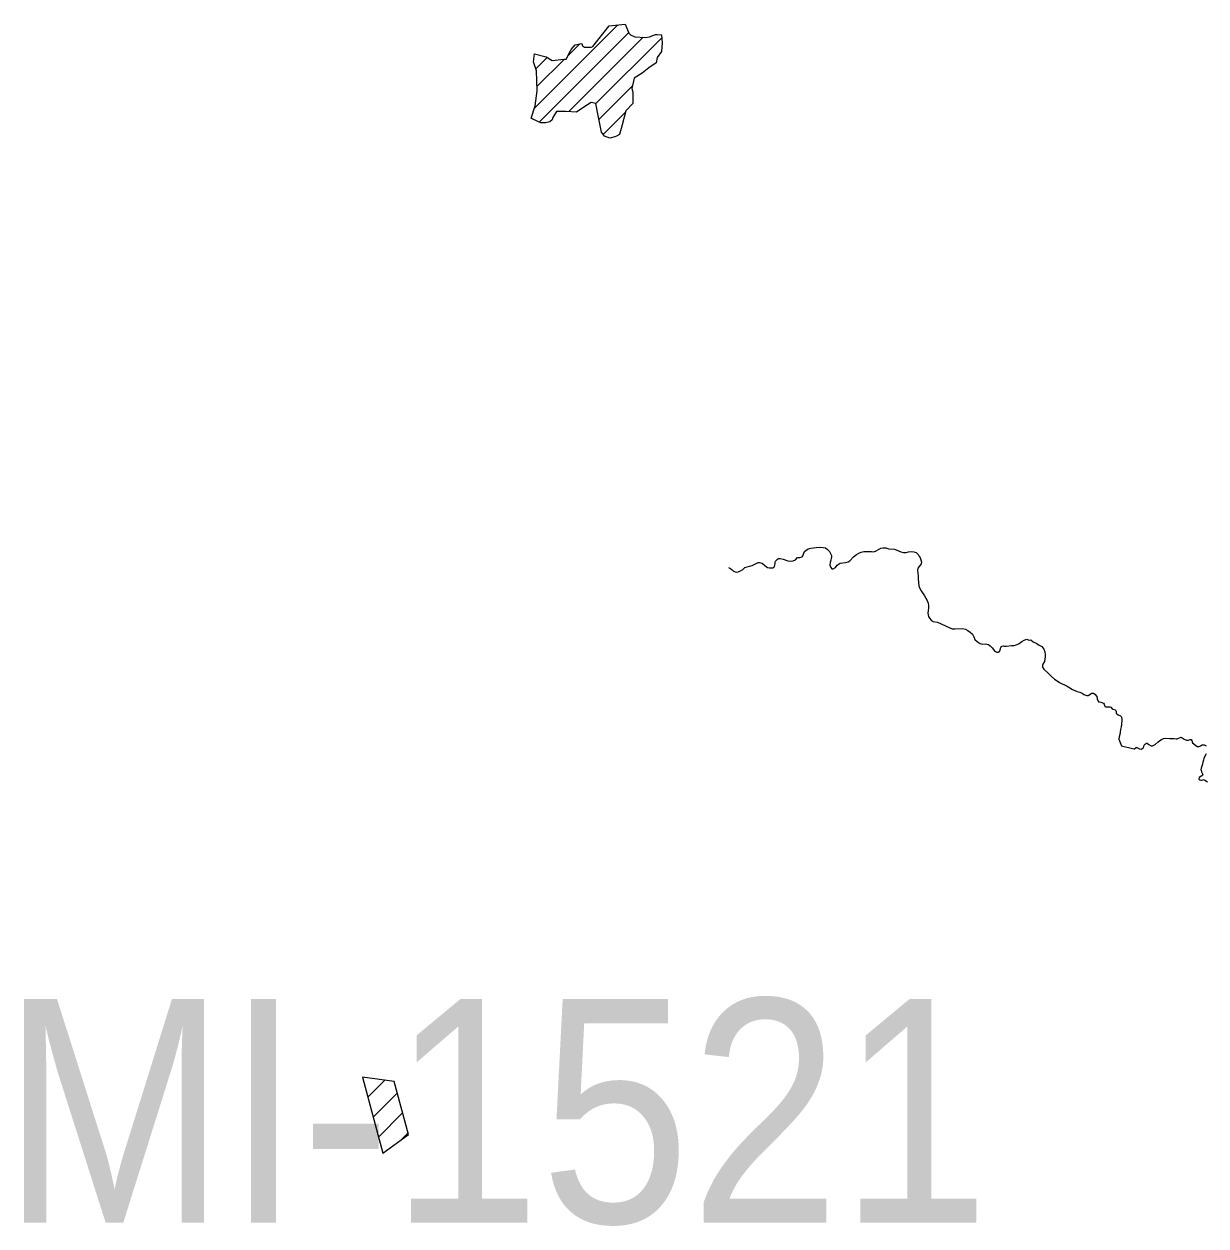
# Model space of a CAD drawing. Extents: x 553962 to 842807, y 8883888 to 9032388.
# Drawn here: x 590271 to 592913, y 8915805 to 8918492 of the extents above; entities that cross this region are included whole.
import ezdxf

# ---------------------------------------------------------------- set-up
doc = ezdxf.new("R2010")
doc.units = 0
doc.header["$LTSCALE"] = 20
doc.layers.add('6', color=7, linetype='Continuous', lineweight=13)

msp = doc.modelspace()

# ---------------------------------------------------------------- linework, layer by layer
at = {"layer": '6'}
for p, q in [((591411.89, 8918304.7), (591597.74, 8918490.55)), ((591422.4, 8918272.78), (591622.21, 8918472.59)), ((591486.82, 8918422.06), (591512.88, 8918448.11)), ((591488.74, 8918296.69), (591654.89, 8918462.85)), ((591549.15, 8918314.67), (591696.14, 8918461.67)), ((591414.73, 8918392.39), (591440.16, 8918417.82)), ((591417.27, 8918352.51), (591478.52, 8918413.75)), ((591680.63, 8918403.73), (591683.71, 8918406.81)), ((591555.76, 8918278.86), (591630.31, 8918353.41)), ((591565.05, 8918245.73), (591614.87, 8918295.54)), ((591027.13, 8916137.58), (591027.51, 8916137.96)), ((591039.09, 8916092.97), (591077.29, 8916131.17)), ((591051.06, 8916048.37), (591105.05, 8916102.36)), ((591063.03, 8916003.77), (591117.06, 8916057.8)), ((591113.7, 8915997.87), (591129.07, 8916013.24))]:
    msp.add_line(p, q, dxfattribs=at)
for points in [[(591659.03, 8918462.6), (591668.52, 8918463.96), (591682.09, 8918469.39), (591686.16, 8918469.39), (591695.65, 8918468.03), (591697.01, 8918450.39), (591695.65, 8918431.39), (591686.16, 8918417.82), (591683.44, 8918405.61), (591667.16, 8918394.75), (591652.24, 8918382.54), (591634.61, 8918371.68), (591629.18, 8918348.61), (591631.89, 8918340.47), (591631.89, 8918314.69), (591615.62, 8918298.4), (591607.48, 8918267.19), (591602.05, 8918245.48), (591595.27, 8918241.41), (591591.2, 8918240.05), (591580.34, 8918237.34), (591568.13, 8918241.41), (591561.35, 8918250.91), (591553.21, 8918291.62), (591549.14, 8918314.69), (591538.29, 8918317.4), (591522.01, 8918306.55), (591505.73, 8918295.69), (591482.67, 8918297.05), (591460.97, 8918297.05), (591452.83, 8918283.48), (591451.47, 8918278.05), (591446.04, 8918273.98), (591436.55, 8918271.26), (591425.7, 8918271.26), (591408.06, 8918279.41), (591403.99, 8918282.12), (591413.49, 8918309.26), (591417.56, 8918343.19), (591416.2, 8918387.97), (591409.42, 8918408.32), (591412.13, 8918425.96), (591437.9, 8918419.18), (591451.47, 8918411.04), (591477.24, 8918413.75), (591482.67, 8918413.75), (591493.52, 8918435.46), (591503.02, 8918446.32), (591517.94, 8918449.03), (591519.3, 8918443.6), (591523.37, 8918440.89), (591527.44, 8918440.89), (591531.51, 8918440.89), (591538.29, 8918440.89), (591542.36, 8918442.25), (591578.99, 8918488.39), (591614.26, 8918492.46), (591618.33, 8918482.96), (591622.4, 8918472.1), (591626.47, 8918468.03), (591635.96, 8918463.96)], [(591027.01, 8916138.03), (591072.65, 8915967.92), (591130.01, 8916009.77), (591098.04, 8916128.33)]]:
    msp.add_lwpolyline(points, close=True, dxfattribs=at)
for points in [[(591845.56, 8917277.68), (591849.75, 8917275.11), (591853.61, 8917272.53), (591856.82, 8917269), (591862.94, 8917267.07), (591867.44, 8917268.03), (591871.95, 8917269.96), (591877.21, 8917272.58), (591881.68, 8917277.1), (591886.9, 8917279.13), (591892.62, 8917280.09), (591898.03, 8917281.94), (591911.47, 8917288.41), (591912.37, 8917288.62), (591915.06, 8917288.56), (591920.43, 8917287.07), (591926.3, 8917282.53), (591930.31, 8917278.61), (591932.74, 8917277.37), (591936.8, 8917276.82), (591941.42, 8917276.65), (591944.63, 8917276.9), (591947.05, 8917278.09), (591948.05, 8917279.68), (591949.71, 8917285.46), (591949.8, 8917289.93), (591950.33, 8917291.2), (591955.01, 8917295.97), (591957.23, 8917297.25), (591960.71, 8917297.37), (591967.79, 8917295.78), (591977.76, 8917292.22), (591984.67, 8917291.86), (591990.22, 8917292.52), (591994.92, 8917294.87), (591999.69, 8917299.45), (592005.21, 8917299.79), (592009.86, 8917301.11), (592011.7, 8917303.79), (592015.75, 8917313.01), (592018.65, 8917315.69), (592023.73, 8917319.01), (592029.62, 8917320.3), (592041.36, 8917322.06), (592052.05, 8917322.64), (592057.44, 8917322.21), (592062.22, 8917321.02), (592066.43, 8917317.72), (592070.9, 8917313.01), (592074.33, 8917307.47), (592075.42, 8917304.42), (592075.38, 8917301.52), (592073.84, 8917290.66), (592072.65, 8917288.24), (592072.08, 8917282.88), (592073.96, 8917277.67), (592076.82, 8917274.67), (592078.65, 8917274.33), (592079.63, 8917274.64), (592084.46, 8917277.64), (592088.24, 8917282.71), (592095.39, 8917287), (592106.67, 8917288.22), (592112.74, 8917290.02), (592116.63, 8917292.62), (592124.82, 8917301.57), (592131.51, 8917306.59), (592136.99, 8917309.74), (592142.37, 8917311.81), (592147.77, 8917312.8), (592152.97, 8917313.41), (592159.08, 8917313.03), (592164.89, 8917313.01), (592170.45, 8917312.25), (592175.54, 8917314.62), (592185.94, 8917320.41), (592190.53, 8917321.41), (592197.25, 8917321.56), (592203.6, 8917319.45), (592216.36, 8917318.58), (592225.53, 8917314.39), (592230.66, 8917312.4), (592236.65, 8917310.94), (592242.38, 8917311.13), (592248.12, 8917312.41), (592254.11, 8917313.42), (592259.92, 8917312.78), (592265.14, 8917310.8), (592269.71, 8917306.45), (592271.17, 8917303.7), (592272.31, 8917302.92), (592275.74, 8917294.61), (592276.58, 8917289.23), (592275.93, 8917285.46), (592271.39, 8917279.98), (592269.1, 8917275.67), (592268.35, 8917270.41), (592269.33, 8917258.83), (592269.37, 8917252.48), (592269.92, 8917242.9), (592271, 8917236.77)], [(592271, 8917236.77), (592271, 8917236.77), (592273.09, 8917230.68), (592276.21, 8917225.27), (592283.77, 8917213.98), (592289.3, 8917203.35), (592291.47, 8917197.79), (592292.68, 8917191.51), (592292.65, 8917186.14), (592291.43, 8917175.18), (592292.24, 8917167.55), (592294.62, 8917164.05), (592298.38, 8917159.73), (592302.71, 8917156.98), (592312.94, 8917154.91), (592340.26, 8917142.51), (592345.82, 8917140.58), (592351.54, 8917140.31), (592368.92, 8917141.33), (592375.24, 8917139.34), (592380.65, 8917136.43), (592385.89, 8917133.01), (592391.06, 8917128.15), (592394.26, 8917122.25), (592396.12, 8917116.57), (592401.11, 8917111.71), (592408.06, 8917107.79), (592413.99, 8917106.31), (592419.36, 8917106.84), (592426.82, 8917105.22), (592427.42, 8917104.16), (592430.73, 8917101.94), (592434.98, 8917097.54), (592440.28, 8917090.99), (592442.33, 8917089.38), (592445.51, 8917088.11), (592448.14, 8917088.08), (592450.29, 8917088.51), (592453.1, 8917091.5), (592453.52, 8917097.14), (592454.4, 8917098.69), (592456.8, 8917101.55), (592459.2, 8917102.14), (592461.51, 8917101.74), (592466.7, 8917101.37), (592477.88, 8917102.79), (592484.07, 8917103.06), (592490.58, 8917104.95), (592495.59, 8917107.77), (592501.11, 8917111.89), (592506.73, 8917114.81), (592512.68, 8917117.41), (592516.67, 8917115.09), (592521.26, 8917115.59), (592526.32, 8917111.3), (592534.6, 8917107.51), (592540.11, 8917103.72), (592545.79, 8917100.97), (592550.36, 8917094.69), (592552.55, 8917088.96), (592553.39, 8917082.95), (592553.37, 8917078.01), (592552.74, 8917072.44), (592551.62, 8917066.89), (592548.15, 8917061.47), (592547.3, 8917059.62), (592547.35, 8917054.69), (592550.35, 8917050.44), (592561.64, 8917039.78), (592567, 8917034.27), (592574.49, 8917027.9), (592580.58, 8917023.65), (592585.8, 8917020.62), (592602.83, 8917011.85), (592614.31, 8917004.63), (592619.54, 8917002.03), (592624.74, 8917000.02), (592631.24, 8916998.53), (592636.19, 8916996.2), (592639.51, 8916993.16), (592646.75, 8916991.24), (592649.22, 8916991.12), (592657.91, 8916996.12), (592660.98, 8916996.42), (592661.73, 8916996.25), (592664.17, 8916994.38), (592669.2, 8916988.61), (592669.88, 8916983.4), (592672.95, 8916976.83), (592677.75, 8916976.09), (592684.08, 8916973.91), (592685.2, 8916971.84), (592686.43, 8916967.02), (592687.06, 8916966.49), (592688.83, 8916965.88), (592697.68, 8916966.04), (592700.27, 8916965.4), (592702.84, 8916961.47), (592705.02, 8916960.54), (592709.91, 8916959.07), (592711.13, 8916957.47)], [(592711.13, 8916957.47), (592712.28, 8916955.19), (592712.28, 8916955.19), (592712.45, 8916952.04), (592712.88, 8916951.27), (592716.49, 8916947.72), (592721.46, 8916945.96), (592723.32, 8916943.91), (592723.81, 8916942.99), (592724.59, 8916937.59), (592723.95, 8916926.29), (592723.11, 8916920.9), (592721.62, 8916915.15), (592720.53, 8916904.2), (592718.86, 8916898.63), (592717.86, 8916893.24), (592724.37, 8916878.82), (592748.9, 8916872.54), (592752.04, 8916871.94), (592752.82, 8916872.19), (592756.48, 8916875.01), (592756.77, 8916875.99), (592764.49, 8916871.99), (592768.76, 8916871.51), (592772.31, 8916874.11), (592774.17, 8916877.3), (592774.57, 8916879.98), (592776.09, 8916881.83), (592776.65, 8916883.27), (592778.32, 8916883.51), (592779.66, 8916884.53), (592781.05, 8916884.58), (592785.34, 8916881.36), (592790.64, 8916878.7), (592793.45, 8916878.71), (592799.02, 8916881.63), (592806.05, 8916887.4), (592809.76, 8916890.78), (592813.47, 8916892.84), (592818.17, 8916894.75), (592823.23, 8916895.61), (592832.29, 8916895.21), (592841.54, 8916895.19), (592846.25, 8916894.19), (592848.29, 8916894.15), (592855.09, 8916897.41), (592857.28, 8916897.73), (592859.44, 8916896.64), (592863.93, 8916893.65), (592869.27, 8916891.36), (592872.9, 8916890.99), (592874.01, 8916891.62), (592877.76, 8916892.94), (592879.99, 8916892.96), (592881.29, 8916890.89), (592882.96, 8916885.08), (592893.32, 8916877.09), (592895.92, 8916877.03), (592897.74, 8916877.39), (592900.52, 8916879), (592904.07, 8916880.57), (592908.15, 8916881.22), (592908.77, 8916881.07), (592913.08, 8916878.31)], [(592913.23, 8916861.15), (592912.4, 8916858.93), (592908.37, 8916850.83), (592907.61, 8916846.41), (592906.13, 8916841.96), (592905.46, 8916837.85), (592903.59, 8916833.56), (592902.2, 8916828.95), (592901.32, 8916824.95), (592901.87, 8916823.96), (592902.6, 8916820.57), (592904.76, 8916816.17), (592905.6, 8916813.79), (592903.56, 8916811.76), (592897.41, 8916807.96), (592896.85, 8916804.3), (592899.42, 8916802.5), (592901.22, 8916801.92), (592903.08, 8916801.9), (592906.11, 8916802.99), (592907.28, 8916803.04), (592910.34, 8916802.19), (592916.31, 8916798.34)]]:
    msp.add_lwpolyline(points, dxfattribs=at)

# ---------------------------------------------------------------- texts
at = {"layer": '6', "width": 0.9}
msp.add_text('MI-1521', height=500, dxfattribs=at).set_placement((590221.29, 8915812.3))

doc.saveas('drawing.dxf')
